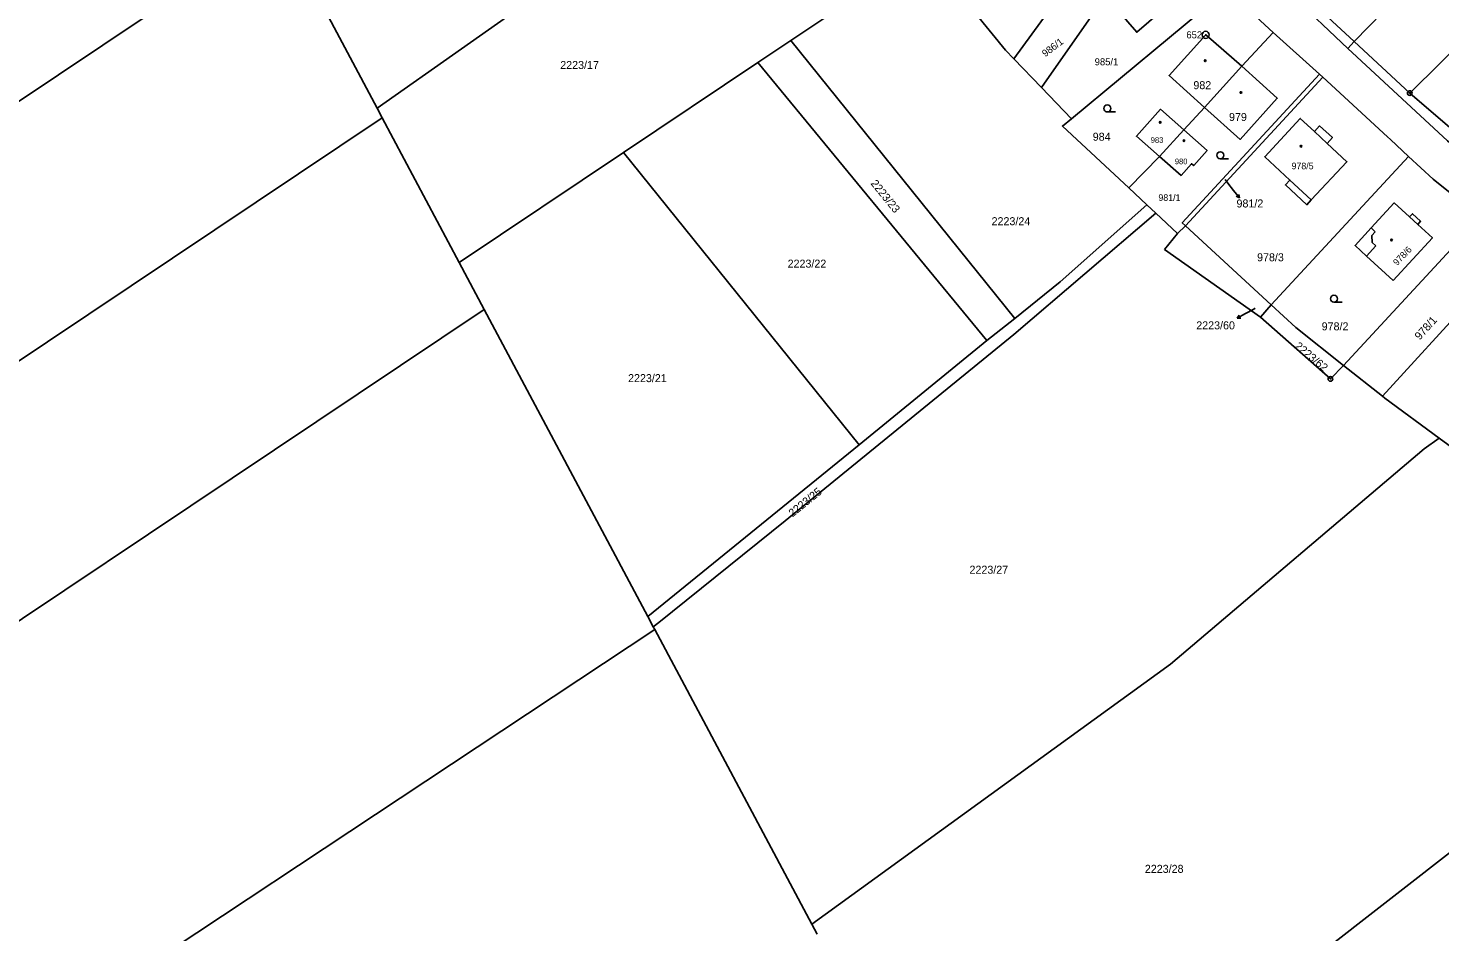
# Model space of a CAD drawing. Extents: x -504988 to -494607, y -1123820 to -1114018.
# Drawn here: x -497845.6 to -497545.8, y -1120433.9 to -1120241.9 of the extents above; entities that cross this region are included whole.
import ezdxf

# ---------------------------------------------------------------- set-up
doc = ezdxf.new("R2010")
doc.units = 0
for name, color, linetype in [('Hranice parcel', 7, 'Continuous'), ('Parcelní čísla', 7, 'Continuous'), ('Pop  PČ popisy', 7, 'Continuous'), ('Vnitřní kresba', 7, 'Continuous'), ('Značky bodu BP', 7, 'Continuous'), ('Značky budov', 7, 'Continuous'), ('Značky kultur', 7, 'Continuous')]:
    doc.layers.add(name, color=color, linetype=linetype)

msp = doc.modelspace()

# ---------------------------------------------------------------- linework, layer by layer
at = {"layer": 'Hranice parcel'}
for p, q in [((-497563.92, -1120244.66), (-497534.33, -1120214.13)), ((-497792.08, -1120220.19), (-497771.5, -1120258.84)), ((-497552.14, -1120255.64), (-497522.97, -1120226.7)), ((-497577.34, -1120232.28), (-497563.92, -1120244.66)), ((-497590.93, -1120233.65), (-497624.02, -1120261.1)), ((-497590.93, -1120233.65), (-497581.16, -1120242.79)), ((-497690.64, -1120249.16), (-497683.64, -1120244.47)), ((-497636, -1120303.55), (-497683.64, -1120244.47)), ((-497581.16, -1120242.79), (-497587.83, -1120249.95)), ((-497581.16, -1120242.79), (-497571.29, -1120251.65)), ((-497563.92, -1120244.66), (-497565.3, -1120246.14)), ((-497563.92, -1120244.66), (-497552.14, -1120255.64)), ((-497719.15, -1120268.26), (-497690.64, -1120249.16)), ((-497641.99, -1120308.27), (-497690.64, -1120249.16)), ((-497630.37, -1120254.46), (-497636.21, -1120248.36)), ((-497587.83, -1120249.95), (-497595.71, -1120258.69)), ((-497570.63, -1120252.24), (-497599.78, -1120283.86)), ((-497571.29, -1120251.65), (-497570.63, -1120252.24)), ((-497624.02, -1120261.1), (-497630.37, -1120254.46)), ((-497771.5, -1120258.84), (-497770.43, -1120260.87)), ((-497595.71, -1120258.69), (-497600.13, -1120263.47)), ((-497770.43, -1120260.87), (-497754.05, -1120291.63)), ((-497600.13, -1120263.47), (-497605.29, -1120269.12)), ((-497754.05, -1120291.63), (-497719.15, -1120268.26)), ((-497669.1, -1120330.44), (-497719.15, -1120268.26)), ((-497605.29, -1120269.12), (-497611.83, -1120275.82)), ((-497552.38, -1120269.09), (-497581.57, -1120300.66)), ((-497608, -1120279.38), (-497611.83, -1120275.82)), ((-497606.11, -1120281.14), (-497608, -1120279.38)), ((-497601.44, -1120285.47), (-497606.11, -1120281.14)), ((-497601.44, -1120285.47), (-497599.78, -1120283.86)), ((-497599.78, -1120283.86), (-497581.57, -1120300.66)), ((-497537.13, -1120282.05), (-497566.22, -1120313.52)), ((-497604.21, -1120288.92), (-497601.44, -1120285.47)), ((-497583.81, -1120303.26), (-497604.21, -1120288.92)), ((-497557.94, -1120320.1), (-497528.73, -1120288.08)), ((-497754.05, -1120291.63), (-497748.74, -1120301.63)), ((-497748.74, -1120301.63), (-497713.97, -1120366.94)), ((-497583.81, -1120303.26), (-497581.57, -1120300.66)), ((-497641.99, -1120308.27), (-497636, -1120303.55)), ((-497568.98, -1120316.42), (-497583.81, -1120303.26)), ((-497669.1, -1120330.44), (-497641.99, -1120308.27)), ((-497566.22, -1120313.52), (-497568.98, -1120316.42)), ((-497557.94, -1120320.1), (-497566.22, -1120313.52)), ((-497713.97, -1120366.94), (-497669.1, -1120330.44)), ((-497713.97, -1120366.94), (-497712.83, -1120369.08)), ((-497712.83, -1120369.08), (-497712.53, -1120369.65)), ((-497712.53, -1120369.65), (-497679.16, -1120432.34)), ((-497679.16, -1120432.34), (-497678.02, -1120434.48))]:
    msp.add_line(p, q, dxfattribs=at)
for points in [[(-497565.3, -1120246.14), (-497589.23, -1120223.42), (-497599.85, -1120212.32), (-497616.68, -1120192.01), (-497627.04, -1120177.2), (-497636.91, -1120159.82), (-497651.33, -1120134.51), (-497660.03, -1120118.82), (-497706.21, -1120037.1)], [(-497771.5, -1120258.84), (-497699.84, -1120208.32), (-497678.44, -1120190.76)], [(-497792.08, -1120220.19), (-497952.04, -1120327.31), (-498112, -1120434.42), (-498271.95, -1120541.54), (-498431.91, -1120648.66)], [(-497683.64, -1120244.47), (-497674.29, -1120238.2), (-497655.65, -1120225.01)], [(-497621.37, -1120229.68), (-497625.33, -1120233.35), (-497636.21, -1120248.36)], [(-497607.69, -1120229.01), (-497601.96, -1120235.61), (-497610.14, -1120242.71), (-497615.86, -1120236.11)], [(-497636.21, -1120248.36), (-497637.99, -1120246.5), (-497644.31, -1120238.83)], [(-497615.86, -1120236.11), (-497619.78, -1120239.34), (-497630.37, -1120254.46)], [(-497587.83, -1120249.95), (-497595.49, -1120243.26), (-497603.25, -1120251.9), (-497595.71, -1120258.69)], [(-497508.81, -1120291.07), (-497531.94, -1120275.65), (-497544.12, -1120265.81), (-497565.3, -1120246.14)], [(-497595.71, -1120258.69), (-497588.17, -1120265.49), (-497580.29, -1120256.75), (-497587.83, -1120249.95)], [(-497599.78, -1120283.86), (-497599.87, -1120283.77), (-497600.45, -1120283.26), (-497571.29, -1120251.65)], [(-497570.63, -1120252.24), (-497556.84, -1120264.95), (-497556.26, -1120265.51), (-497552.38, -1120269.09)], [(-497552.14, -1120255.64), (-497530.76, -1120274.04), (-497521.38, -1120280.29)], [(-497600.13, -1120263.47), (-497605.06, -1120259.09), (-497610.19, -1120264.81), (-497605.29, -1120269.12)], [(-497770.43, -1120260.87), (-497930.64, -1120368.16), (-498090.86, -1120475.45), (-498251.07, -1120582.74), (-498411.28, -1120690.03)], [(-497611.83, -1120275.82), (-497625.91, -1120262.67), (-497624.02, -1120261.1)], [(-497573.05, -1120278.36), (-497573.99, -1120279.38), (-497578.54, -1120275.15), (-497577.59, -1120274.13), (-497582.94, -1120269.18), (-497575.4, -1120261.04), (-497572.39, -1120263.82), (-497571.29, -1120262.63), (-497568.58, -1120265.11), (-497569.65, -1120266.37), (-497565.47, -1120270.24), (-497573.05, -1120278.36)], [(-497605.29, -1120269.12), (-497600.71, -1120273.16), (-497598.51, -1120270.65), (-497598.03, -1120271.07), (-497595.2, -1120267.85), (-497600.13, -1120263.47)], [(-497552.38, -1120269.09), (-497547.17, -1120273.91), (-497537.13, -1120282.05)], [(-497636, -1120303.55), (-497626.41, -1120295.8), (-497608, -1120279.38)], [(-497555.65, -1120295.47), (-497561.31, -1120290.29), (-497563.75, -1120288.04), (-497560.34, -1120284.32), (-497555.44, -1120278.99), (-497552.19, -1120281.97), (-497551.57, -1120281.3), (-497549.82, -1120282.9), (-497550.44, -1120283.57), (-497547.33, -1120286.41), (-497555.65, -1120295.47)], [(-497712.83, -1120369.08), (-497711.66, -1120368.2), (-497684.83, -1120346.59), (-497636.24, -1120306.99), (-497606.11, -1120281.14)], [(-498390.62, -1120731.48), (-498230.15, -1120624.02), (-498069.68, -1120516.56), (-497909.21, -1120409.09), (-497748.74, -1120301.63)], [(-497581.57, -1120300.66), (-497576.36, -1120305.48), (-497566.22, -1120313.52)], [(-497545.88, -1120328.97), (-497557.42, -1120320.51), (-497557.94, -1120320.1)], [(-497679.16, -1120432.34), (-497602.93, -1120377.07), (-497549.08, -1120331.26), (-497545.88, -1120328.97)], [(-497494.88, -1120372.52), (-497529.79, -1120340.77), (-497545.88, -1120328.97)], [(-497712.53, -1120369.65), (-497874.68, -1120477.13), (-498036.84, -1120584.61), (-498198.99, -1120692.08), (-498361.14, -1120799.56)], [(-497646.41, -1120493.87), (-497618.78, -1120475.6), (-497541.15, -1120415.19), (-497517.26, -1120395.02), (-497494.88, -1120372.52)]]:
    msp.add_lwpolyline(points, dxfattribs=at)
at = {"layer": 'Pop  PČ popisy'}
for p, q in [((-497589.55, -1120276.33), (-497588.31, -1120277.91)), ((-497588.31, -1120277.91), (-497588.99, -1120277.59)), ((-497588.31, -1120277.91), (-497588.46, -1120277.18)), ((-497587.03, -1120302.53), (-497588.79, -1120303.51)), ((-497588.79, -1120303.51), (-497588.36, -1120302.89)), ((-497588.79, -1120303.51), (-497588.04, -1120303.47))]:
    msp.add_line(p, q, dxfattribs=at)
for points in [[(-497591.38, -1120274.03), (-497590.8, -1120274.76), (-497589.55, -1120276.33)], [(-497584.97, -1120301.39), (-497585.28, -1120301.56), (-497587.03, -1120302.53)]]:
    msp.add_lwpolyline(points, dxfattribs=at)
at = {"layer": 'Vnitřní kresba'}
for p, q in [((-497572.39, -1120263.82), (-497569.65, -1120266.37)), ((-497577.59, -1120274.13), (-497573.05, -1120278.36)), ((-497552.19, -1120281.97), (-497550.44, -1120283.57)), ((-497560.34, -1120284.32), (-497559.45, -1120285.14)), ((-497559.45, -1120285.14), (-497560.19, -1120285.95)), ((-497560.19, -1120285.95), (-497560.09, -1120287.4)), ((-497559.31, -1120288.11), (-497561.31, -1120290.29)), ((-497560.09, -1120287.4), (-497559.31, -1120288.11))]:
    msp.add_line(p, q, dxfattribs=at)
at = {"layer": 'Značky bodu BP'}
for centre, radius in [((-497595.49, -1120243.26), 0.75), ((-497595.49, -1120243.26), 0.03), ((-497552.14, -1120255.64), 0.5), ((-497552.14, -1120255.64), 0.0303), ((-497568.98, -1120316.42), 0.5), ((-497568.98, -1120316.42), 0.0303)]:
    msp.add_circle(centre, radius, dxfattribs=at)
at = {"layer": 'Značky budov'}
for centre in [(-497595.59, -1120248.76), (-497588.01, -1120255.52), (-497605.14, -1120261.86), (-497600.09, -1120265.77), (-497575.24, -1120266.93), (-497556, -1120286.88)]:
    msp.add_circle(centre, 0.175, dxfattribs=at)
at = {"layer": 'Značky kultur'}
for p, q in [((-497616.38, -1120259.66), (-497614.63, -1120259.66)), ((-497592.38, -1120269.61), (-497590.63, -1120269.61)), ((-497568.23, -1120300.11), (-497566.48, -1120300.11))]:
    msp.add_line(p, q, dxfattribs=at)
for centre in [(-497616.38, -1120258.91), (-497592.38, -1120268.86), (-497568.23, -1120299.36)]:
    msp.add_circle(centre, 0.75, dxfattribs=at)

# ---------------------------------------------------------------- texts
at = {"layer": 'Parcelní čísla'}
for s, height, rotation, p in [('986/1', 1.5, 37, (-497629.57, -1120248.03)), ('2223/23', 1.7, 309, (-497666.76, -1120274.9)), ('978/6', 1.4, 46, (-497554.83, -1120292.42)), ('978/1', 1.7, 48, (-497550.01, -1120308.26)), ('2223/62', 1.7, 320, (-497576.71, -1120309.68)), ('2223/25', 1.7, 39, (-497683.25, -1120345.85))]:
    msp.add_text(s, height=height, rotation=rotation, dxfattribs=at).set_placement(p)
for s, height, p in [('2223/17', 1.7, (-497732.6, -1120250.52)), ('985/1', 1.5, (-497619.07, -1120249.74)), ('982', 1.7, (-497598.1, -1120254.81)), ('979', 1.7, (-497590.53, -1120261.57)), ('984', 1.7, (-497619.48, -1120265.77)), ('983', 1.2, (-497607.16, -1120266.22)), ('980', 1.2, (-497602.04, -1120270.77)), ('978/5', 1.4, (-497577.25, -1120271.84)), ('981/1', 1.4, (-497605.53, -1120278.56)), ('981/2', 1.7, (-497588.94, -1120279.96)), ('2223/24', 1.7, (-497640.97, -1120283.73)), ('978/3', 1.7, (-497584.57, -1120291.4)), ('2223/22', 1.7, (-497684.3, -1120292.75)), ('2223/60', 1.7, (-497597.49, -1120305.87)), ('978/2', 1.7, (-497570.85, -1120306.08)), ('2223/21', 1.7, (-497718.19, -1120317.09)), ('2223/27', 1.7, (-497645.66, -1120357.82)), ('2223/28', 1.7, (-497608.41, -1120421.41))]:
    msp.add_text(s, height=height, dxfattribs=at).set_placement(p)
at = {"layer": 'Značky bodu BP'}
msp.add_text('652', height=1.5, dxfattribs=at).set_placement((-497599.59, -1120244.01))

doc.saveas('drawing.dxf')
